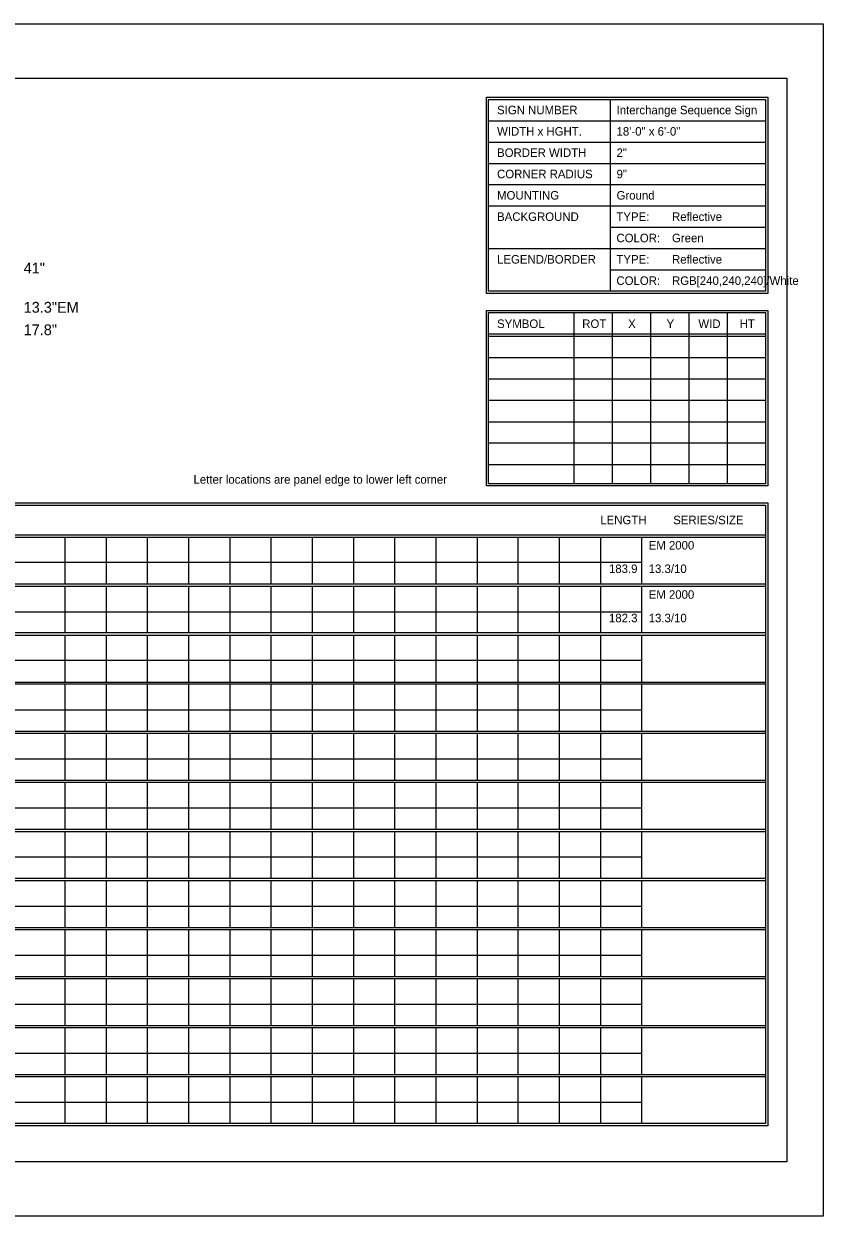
# Model space of a CAD drawing. Extents: x 1806251 to 1809821, y 414895 to 422886.
# Drawn here: x 1809679.35 to 1809684.89, y 414945.97 to 414954.23 of the extents above; entities that cross this region are included whole.
import ezdxf

# ---------------------------------------------------------------- set-up
doc = ezdxf.new("R2010")
doc.units = 0
doc.layers.add('GSDIMS', color=7, linetype='Continuous')
doc.layers.add('GSSHT', color=7, linetype='Continuous')

msp = doc.modelspace()

# ---------------------------------------------------------------- linework, layer by layer
at = {"layer": 'GSSHT'}
for p, q in [((1809672.1353, 414954.2262), (1809684.8895, 414954.2262)), ((1809684.8895, 414954.2262), (1809684.8895, 414945.9724)), ((1809683.413, 414953.7035), (1809683.413, 414952.3746)), ((1809682.5714, 414953.5558), (1809684.4909, 414953.5558)), ((1809682.5714, 414953.4082), (1809684.4909, 414953.4082)), ((1809682.5714, 414953.2605), (1809684.4909, 414953.2605)), ((1809682.5714, 414953.1129), (1809684.4909, 414953.1129)), ((1809682.5714, 414952.9652), (1809684.4909, 414952.9652)), ((1809683.413, 414952.8176), (1809684.4909, 414952.8176)), ((1809682.5714, 414952.6699), (1809684.4909, 414952.6699)), ((1809683.413, 414952.5222), (1809684.4909, 414952.5222)), ((1809683.162, 414952.2269), (1809683.162, 414951.0428)), ((1809683.4278, 414952.2269), (1809683.4278, 414951.0428)), ((1809683.6936, 414952.2269), (1809683.6936, 414951.0428)), ((1809683.9593, 414952.2269), (1809683.9593, 414951.0428)), ((1809684.2251, 414952.2269), (1809684.2251, 414951.0428)), ((1809682.5714, 414952.0793), (1809684.4909, 414952.0793)), ((1809682.5714, 414952.0645), (1809684.4909, 414952.0645)), ((1809682.5714, 414951.9169), (1809684.4909, 414951.9169)), ((1809682.5714, 414951.7692), (1809684.4909, 414951.7692)), ((1809682.5714, 414951.6216), (1809684.4909, 414951.6216)), ((1809682.5714, 414951.471), (1809684.4909, 414951.471)), ((1809682.5714, 414951.3263), (1809684.4909, 414951.3263)), ((1809682.5714, 414951.1757), (1809684.4909, 414951.1757)), ((1809672.782, 414950.6884), (1809684.4909, 414950.6884)), ((1809672.782, 414950.6736), (1809684.4909, 414950.6736)), ((1809679.6361, 414950.6736), (1809679.6361, 414950.3488)), ((1809679.9225, 414950.6736), (1809679.9225, 414950.3488)), ((1809680.206, 414950.6736), (1809680.206, 414950.3488)), ((1809680.4924, 414950.6736), (1809680.4924, 414950.3488)), ((1809680.7789, 414950.6736), (1809680.7789, 414950.3488)), ((1809681.0624, 414950.6736), (1809681.0624, 414950.3488)), ((1809681.3488, 414950.6736), (1809681.3488, 414950.3488)), ((1809681.6353, 414950.6736), (1809681.6353, 414950.3488)), ((1809681.9188, 414950.6736), (1809681.9188, 414950.3488)), ((1809682.2052, 414950.6736), (1809682.2052, 414950.3488)), ((1809682.4917, 414950.6736), (1809682.4917, 414950.3488)), ((1809682.7752, 414950.6736), (1809682.7752, 414950.3488)), ((1809683.0616, 414950.6736), (1809683.0616, 414950.3488)), ((1809683.348, 414950.6736), (1809683.348, 414950.3488)), ((1809683.6315, 414950.6736), (1809683.6315, 414950.3488)), ((1809672.782, 414950.4994), (1809683.6315, 414950.4994)), ((1809672.782, 414950.3488), (1809684.4909, 414950.3488)), ((1809672.782, 414950.334), (1809684.4909, 414950.334)), ((1809679.6361, 414950.334), (1809679.6361, 414950.0122)), ((1809679.9225, 414950.334), (1809679.9225, 414950.0122)), ((1809680.206, 414950.334), (1809680.206, 414950.0122)), ((1809680.4924, 414950.334), (1809680.4924, 414950.0122)), ((1809680.7789, 414950.334), (1809680.7789, 414950.0122)), ((1809681.0624, 414950.334), (1809681.0624, 414950.0122)), ((1809681.3488, 414950.334), (1809681.3488, 414950.0122)), ((1809681.6353, 414950.334), (1809681.6353, 414950.0122)), ((1809681.9188, 414950.334), (1809681.9188, 414950.0122)), ((1809682.2052, 414950.334), (1809682.2052, 414950.0122)), ((1809682.4917, 414950.334), (1809682.4917, 414950.0122)), ((1809682.7752, 414950.334), (1809682.7752, 414950.0122)), ((1809683.0616, 414950.334), (1809683.0616, 414950.0122)), ((1809683.348, 414950.334), (1809683.348, 414950.0122)), ((1809683.6315, 414950.334), (1809683.6315, 414950.0122)), ((1809672.782, 414950.1569), (1809683.6315, 414950.1569)), ((1809672.782, 414950.0122), (1809684.4909, 414950.0122)), ((1809672.782, 414949.9944), (1809684.4909, 414949.9944)), ((1809679.6361, 414949.9944), (1809679.6361, 414949.6696)), ((1809679.9225, 414949.9944), (1809679.9225, 414949.6696)), ((1809680.206, 414949.9944), (1809680.206, 414949.6696)), ((1809680.4924, 414949.9944), (1809680.4924, 414949.6696)), ((1809680.7789, 414949.9944), (1809680.7789, 414949.6696)), ((1809681.0624, 414949.9944), (1809681.0624, 414949.6696)), ((1809681.3488, 414949.9944), (1809681.3488, 414949.6696)), ((1809681.6353, 414949.9944), (1809681.6353, 414949.6696)), ((1809681.9188, 414949.9944), (1809681.9188, 414949.6696)), ((1809682.2052, 414949.9944), (1809682.2052, 414949.6696)), ((1809682.4917, 414949.9944), (1809682.4917, 414949.6696)), ((1809682.7752, 414949.9944), (1809682.7752, 414949.6696)), ((1809683.0616, 414949.9944), (1809683.0616, 414949.6696)), ((1809683.348, 414949.9944), (1809683.348, 414949.6696)), ((1809683.6315, 414949.9944), (1809683.6315, 414949.6696)), ((1809672.782, 414949.8202), (1809683.6315, 414949.8202)), ((1809672.782, 414949.6696), (1809684.4909, 414949.6696)), ((1809672.782, 414949.6578), (1809684.4909, 414949.6578)), ((1809679.6361, 414949.6578), (1809679.6361, 414949.33)), ((1809679.9225, 414949.6578), (1809679.9225, 414949.33)), ((1809680.206, 414949.6578), (1809680.206, 414949.33)), ((1809680.4924, 414949.6578), (1809680.4924, 414949.33)), ((1809680.7789, 414949.6578), (1809680.7789, 414949.33)), ((1809681.0624, 414949.6578), (1809681.0624, 414949.33)), ((1809681.3488, 414949.6578), (1809681.3488, 414949.33)), ((1809681.6353, 414949.6578), (1809681.6353, 414949.33)), ((1809681.9188, 414949.6578), (1809681.9188, 414949.33)), ((1809682.2052, 414949.6578), (1809682.2052, 414949.33)), ((1809682.4917, 414949.6578), (1809682.4917, 414949.33)), ((1809682.7752, 414949.6578), (1809682.7752, 414949.33)), ((1809683.0616, 414949.6578), (1809683.0616, 414949.33)), ((1809683.348, 414949.6578), (1809683.348, 414949.33)), ((1809683.6315, 414949.6578), (1809683.6315, 414949.33)), ((1809672.782, 414949.4777), (1809683.6315, 414949.4777)), ((1809672.782, 414949.33), (1809684.4909, 414949.33)), ((1809672.782, 414949.3152), (1809684.4909, 414949.3152)), ((1809679.6361, 414949.3152), (1809679.6361, 414948.9904)), ((1809679.9225, 414949.3152), (1809679.9225, 414948.9904)), ((1809680.206, 414949.3152), (1809680.206, 414948.9904)), ((1809680.4924, 414949.3152), (1809680.4924, 414948.9904)), ((1809680.7789, 414949.3152), (1809680.7789, 414948.9904)), ((1809681.0624, 414949.3152), (1809681.0624, 414948.9904)), ((1809681.3488, 414949.3152), (1809681.3488, 414948.9904)), ((1809681.6353, 414949.3152), (1809681.6353, 414948.9904)), ((1809681.9188, 414949.3152), (1809681.9188, 414948.9904)), ((1809682.2052, 414949.3152), (1809682.2052, 414948.9904)), ((1809682.4917, 414949.3152), (1809682.4917, 414948.9904)), ((1809682.7752, 414949.3152), (1809682.7752, 414948.9904)), ((1809683.0616, 414949.3152), (1809683.0616, 414948.9904)), ((1809683.348, 414949.3152), (1809683.348, 414948.9904)), ((1809683.6315, 414949.3152), (1809683.6315, 414948.9904)), ((1809672.782, 414949.138), (1809683.6315, 414949.138)), ((1809672.782, 414948.9904), (1809684.4909, 414948.9904)), ((1809672.782, 414948.9756), (1809684.4909, 414948.9756)), ((1809679.6361, 414948.9756), (1809679.6361, 414948.6508)), ((1809679.9225, 414948.9756), (1809679.9225, 414948.6508)), ((1809680.206, 414948.9756), (1809680.206, 414948.6508)), ((1809680.4924, 414948.9756), (1809680.4924, 414948.6508)), ((1809680.7789, 414948.9756), (1809680.7789, 414948.6508)), ((1809681.0624, 414948.9756), (1809681.0624, 414948.6508)), ((1809681.3488, 414948.9756), (1809681.3488, 414948.6508)), ((1809681.6353, 414948.9756), (1809681.6353, 414948.6508)), ((1809681.9188, 414948.9756), (1809681.9188, 414948.6508)), ((1809682.2052, 414948.9756), (1809682.2052, 414948.6508)), ((1809682.4917, 414948.9756), (1809682.4917, 414948.6508)), ((1809682.7752, 414948.9756), (1809682.7752, 414948.6508)), ((1809683.0616, 414948.9756), (1809683.0616, 414948.6508)), ((1809683.348, 414948.9756), (1809683.348, 414948.6508)), ((1809683.6315, 414948.9756), (1809683.6315, 414948.6508)), ((1809672.782, 414948.7984), (1809683.6315, 414948.7984)), ((1809672.782, 414948.6508), (1809684.4909, 414948.6508)), ((1809672.782, 414948.636), (1809684.4909, 414948.636)), ((1809679.6361, 414948.636), (1809679.6361, 414948.3112)), ((1809679.9225, 414948.636), (1809679.9225, 414948.3112)), ((1809680.206, 414948.636), (1809680.206, 414948.3112)), ((1809680.4924, 414948.636), (1809680.4924, 414948.3112)), ((1809680.7789, 414948.636), (1809680.7789, 414948.3112)), ((1809681.0624, 414948.636), (1809681.0624, 414948.3112)), ((1809681.3488, 414948.636), (1809681.3488, 414948.3112)), ((1809681.6353, 414948.636), (1809681.6353, 414948.3112)), ((1809681.9188, 414948.636), (1809681.9188, 414948.3112)), ((1809682.2052, 414948.636), (1809682.2052, 414948.3112)), ((1809682.4917, 414948.636), (1809682.4917, 414948.3112)), ((1809682.7752, 414948.636), (1809682.7752, 414948.3112)), ((1809683.0616, 414948.636), (1809683.0616, 414948.3112)), ((1809683.348, 414948.636), (1809683.348, 414948.3112)), ((1809683.6315, 414948.636), (1809683.6315, 414948.3112)), ((1809672.782, 414948.4588), (1809683.6315, 414948.4588)), ((1809672.782, 414948.3112), (1809684.4909, 414948.3112)), ((1809672.782, 414948.2964), (1809684.4909, 414948.2964)), ((1809679.6361, 414948.2964), (1809679.6361, 414947.9716)), ((1809679.9225, 414948.2964), (1809679.9225, 414947.9716)), ((1809680.206, 414948.2964), (1809680.206, 414947.9716)), ((1809680.4924, 414948.2964), (1809680.4924, 414947.9716)), ((1809680.7789, 414948.2964), (1809680.7789, 414947.9716)), ((1809681.0624, 414948.2964), (1809681.0624, 414947.9716)), ((1809681.3488, 414948.2964), (1809681.3488, 414947.9716)), ((1809681.6353, 414948.2964), (1809681.6353, 414947.9716)), ((1809681.9188, 414948.2964), (1809681.9188, 414947.9716)), ((1809682.2052, 414948.2964), (1809682.2052, 414947.9716)), ((1809682.4917, 414948.2964), (1809682.4917, 414947.9716)), ((1809682.7752, 414948.2964), (1809682.7752, 414947.9716)), ((1809683.0616, 414948.2964), (1809683.0616, 414947.9716)), ((1809683.348, 414948.2964), (1809683.348, 414947.9716)), ((1809683.6315, 414948.2964), (1809683.6315, 414947.9716)), ((1809672.782, 414948.1192), (1809683.6315, 414948.1192)), ((1809672.782, 414947.9716), (1809684.4909, 414947.9716)), ((1809672.782, 414947.9568), (1809684.4909, 414947.9568)), ((1809679.6361, 414947.9568), (1809679.6361, 414947.632)), ((1809679.9225, 414947.9568), (1809679.9225, 414947.632)), ((1809680.206, 414947.9568), (1809680.206, 414947.632)), ((1809680.4924, 414947.9568), (1809680.4924, 414947.632)), ((1809680.7789, 414947.9568), (1809680.7789, 414947.632)), ((1809681.0624, 414947.9568), (1809681.0624, 414947.632)), ((1809681.3488, 414947.9568), (1809681.3488, 414947.632)), ((1809681.6353, 414947.9568), (1809681.6353, 414947.632)), ((1809681.9188, 414947.9568), (1809681.9188, 414947.632)), ((1809682.2052, 414947.9568), (1809682.2052, 414947.632)), ((1809682.4917, 414947.9568), (1809682.4917, 414947.632)), ((1809682.7752, 414947.9568), (1809682.7752, 414947.632)), ((1809683.0616, 414947.9568), (1809683.0616, 414947.632)), ((1809683.348, 414947.9568), (1809683.348, 414947.632)), ((1809683.6315, 414947.9568), (1809683.6315, 414947.632)), ((1809672.782, 414947.7796), (1809683.6315, 414947.7796)), ((1809672.782, 414947.632), (1809684.4909, 414947.632)), ((1809672.782, 414947.6172), (1809684.4909, 414947.6172)), ((1809679.6361, 414947.6172), (1809679.6361, 414947.2924)), ((1809679.9225, 414947.6172), (1809679.9225, 414947.2924)), ((1809680.206, 414947.6172), (1809680.206, 414947.2924)), ((1809680.4924, 414947.6172), (1809680.4924, 414947.2924)), ((1809680.7789, 414947.6172), (1809680.7789, 414947.2924)), ((1809681.0624, 414947.6172), (1809681.0624, 414947.2924)), ((1809681.3488, 414947.6172), (1809681.3488, 414947.2924)), ((1809681.6353, 414947.6172), (1809681.6353, 414947.2924)), ((1809681.9188, 414947.6172), (1809681.9188, 414947.2924)), ((1809682.2052, 414947.6172), (1809682.2052, 414947.2924)), ((1809682.4917, 414947.6172), (1809682.4917, 414947.2924)), ((1809682.7752, 414947.6172), (1809682.7752, 414947.2924)), ((1809683.0616, 414947.6172), (1809683.0616, 414947.2924)), ((1809683.348, 414947.6172), (1809683.348, 414947.2924)), ((1809683.6315, 414947.6172), (1809683.6315, 414947.2924)), ((1809672.782, 414947.44), (1809683.6315, 414947.44)), ((1809672.782, 414947.2924), (1809684.4909, 414947.2924)), ((1809672.782, 414947.2776), (1809684.4909, 414947.2776)), ((1809679.6361, 414947.2776), (1809679.6361, 414946.9528)), ((1809679.9225, 414947.2776), (1809679.9225, 414946.9528)), ((1809680.206, 414947.2776), (1809680.206, 414946.9528)), ((1809680.4924, 414947.2776), (1809680.4924, 414946.9528)), ((1809680.7789, 414947.2776), (1809680.7789, 414946.9528)), ((1809681.0624, 414947.2776), (1809681.0624, 414946.9528)), ((1809681.3488, 414947.2776), (1809681.3488, 414946.9528)), ((1809681.6353, 414947.2776), (1809681.6353, 414946.9528)), ((1809681.9188, 414947.2776), (1809681.9188, 414946.9528)), ((1809682.2052, 414947.2776), (1809682.2052, 414946.9528)), ((1809682.4917, 414947.2776), (1809682.4917, 414946.9528)), ((1809682.7752, 414947.2776), (1809682.7752, 414946.9528)), ((1809683.0616, 414947.2776), (1809683.0616, 414946.9528)), ((1809683.348, 414947.2776), (1809683.348, 414946.9528)), ((1809683.6315, 414947.2776), (1809683.6315, 414946.9528)), ((1809672.782, 414947.1004), (1809683.6315, 414947.1004)), ((1809672.782, 414946.9528), (1809684.4909, 414946.9528)), ((1809672.782, 414946.938), (1809684.4909, 414946.938)), ((1809679.6361, 414946.938), (1809679.6361, 414946.6132)), ((1809679.9225, 414946.938), (1809679.9225, 414946.6132)), ((1809680.206, 414946.938), (1809680.206, 414946.6132)), ((1809680.4924, 414946.938), (1809680.4924, 414946.6132)), ((1809680.7789, 414946.938), (1809680.7789, 414946.6132)), ((1809681.0624, 414946.938), (1809681.0624, 414946.6132)), ((1809681.3488, 414946.938), (1809681.3488, 414946.6132)), ((1809681.6353, 414946.938), (1809681.6353, 414946.6132)), ((1809681.9188, 414946.938), (1809681.9188, 414946.6132)), ((1809682.2052, 414946.938), (1809682.2052, 414946.6132)), ((1809682.4917, 414946.938), (1809682.4917, 414946.6132)), ((1809682.7752, 414946.938), (1809682.7752, 414946.6132)), ((1809683.0616, 414946.938), (1809683.0616, 414946.6132)), ((1809683.348, 414946.938), (1809683.348, 414946.6132)), ((1809683.6315, 414946.938), (1809683.6315, 414946.6132)), ((1809672.782, 414946.7608), (1809683.6315, 414946.7608)), ((1809684.8895, 414945.9724), (1809672.1353, 414945.9724))]:
    msp.add_line(p, q, dxfattribs=at)
for points in [[(1809672.6344, 414953.8511), (1809684.6385, 414953.8511), (1809684.6385, 414946.3474), (1809672.6344, 414946.3474)], [(1809682.5566, 414953.7182), (1809684.5056, 414953.7182), (1809684.5056, 414952.3598), (1809682.5566, 414952.3598)], [(1809682.5714, 414953.7035), (1809684.4909, 414953.7035), (1809684.4909, 414952.3746), (1809682.5714, 414952.3746)], [(1809682.5566, 414952.2417), (1809684.5056, 414952.2417), (1809684.5056, 414951.028), (1809682.5566, 414951.028)], [(1809682.5714, 414952.2269), (1809684.4909, 414952.2269), (1809684.4909, 414951.0428), (1809682.5714, 414951.0428)], [(1809672.7673, 414950.9099), (1809684.5056, 414950.9099), (1809684.5056, 414946.5984), (1809672.7673, 414946.5984)], [(1809672.782, 414950.8951), (1809684.4909, 414950.8951), (1809684.4909, 414946.6132), (1809672.782, 414946.6132)]]:
    msp.add_lwpolyline(points, close=True, dxfattribs=at)

# ---------------------------------------------------------------- texts
at = {"layer": 'GSDIMS'}
for s, p in [('41"', (1809679.351, 414952.498)), ('13.3"EM', (1809679.351, 414952.2265)), ('17.8"', (1809679.351, 414952.071))]:
    msp.add_text(s, height=0.075, dxfattribs=at).set_placement(p)
at = {"layer": 'GSSHT'}
for s, height, p in [('Interchange Sequence Sign', 0.059055, (1809683.4583, 414953.6)), ('SIGN NUMBER', 0.059055, (1809682.6305, 414953.6001)), ('WIDTH x HGHT.', 0.059055, (1809682.6305, 414953.4525)), ('18\'-0" x 6\'-0"', 0.059055, (1809683.4583, 414953.4524)), ('BORDER WIDTH', 0.059055, (1809682.6305, 414953.3048)), ('2"', 0.05906, (1809683.4583, 414953.3047)), ('CORNER RADIUS', 0.059055, (1809682.6305, 414953.1572)), ('9"', 0.05906, (1809683.4583, 414953.1571)), ('MOUNTING', 0.05906, (1809682.6305, 414953.0095)), ('Ground', 0.05906, (1809683.4583, 414953.0094)), ('BACKGROUND', 0.05906, (1809682.6305, 414952.8618)), ('TYPE:', 0.05906, (1809683.4573, 414952.8618)), ('Reflective', 0.05906, (1809683.8422, 414952.8618)), ('COLOR:', 0.05906, (1809683.4573, 414952.7142)), ('Green', 0.05906, (1809683.8422, 414952.7142)), ('LEGEND/BORDER', 0.059055, (1809682.6305, 414952.5665)), ('TYPE:', 0.05906, (1809683.4573, 414952.5665)), ('Reflective', 0.05906, (1809683.8422, 414952.5665)), ('COLOR:', 0.05906, (1809683.4573, 414952.4189)), ('RGB[240,240,240]/White', 0.059055, (1809683.8422, 414952.4189)), ('SYMBOL', 0.05906, (1809682.6305, 414952.1206)), ('ROT', 0.05906, (1809683.2204, 414952.1206)), ('X', 0.0591, (1809683.5384, 414952.1206)), ('Y', 0.0591, (1809683.8045, 414952.1206)), ('WID', 0.05906, (1809684.025, 414952.1206)), ('HT', 0.05906, (1809684.3106, 414952.1206)), ('Letter locations are panel edge to lower left corner', 0.059055, (1809680.5276, 414951.0429)), ('LENGTH', 0.05906, (1809683.3454, 414950.7622)), ('SERIES/SIZE', 0.059061, (1809683.8506, 414950.7622)), ('EM 2000', 0.05906, (1809683.6807, 414950.5873)), ('183.9', 0.05906, (1809683.4057, 414950.4245)), ('13.3/10', 0.05906, (1809683.6807, 414950.4245)), ('EM 2000', 0.05906, (1809683.6807, 414950.2462)), ('182.3', 0.05906, (1809683.4056, 414950.0834)), ('13.3/10', 0.05906, (1809683.6807, 414950.0834))]:
    msp.add_text(s, height=height, dxfattribs=at).set_placement(p)

doc.saveas('drawing.dxf')
